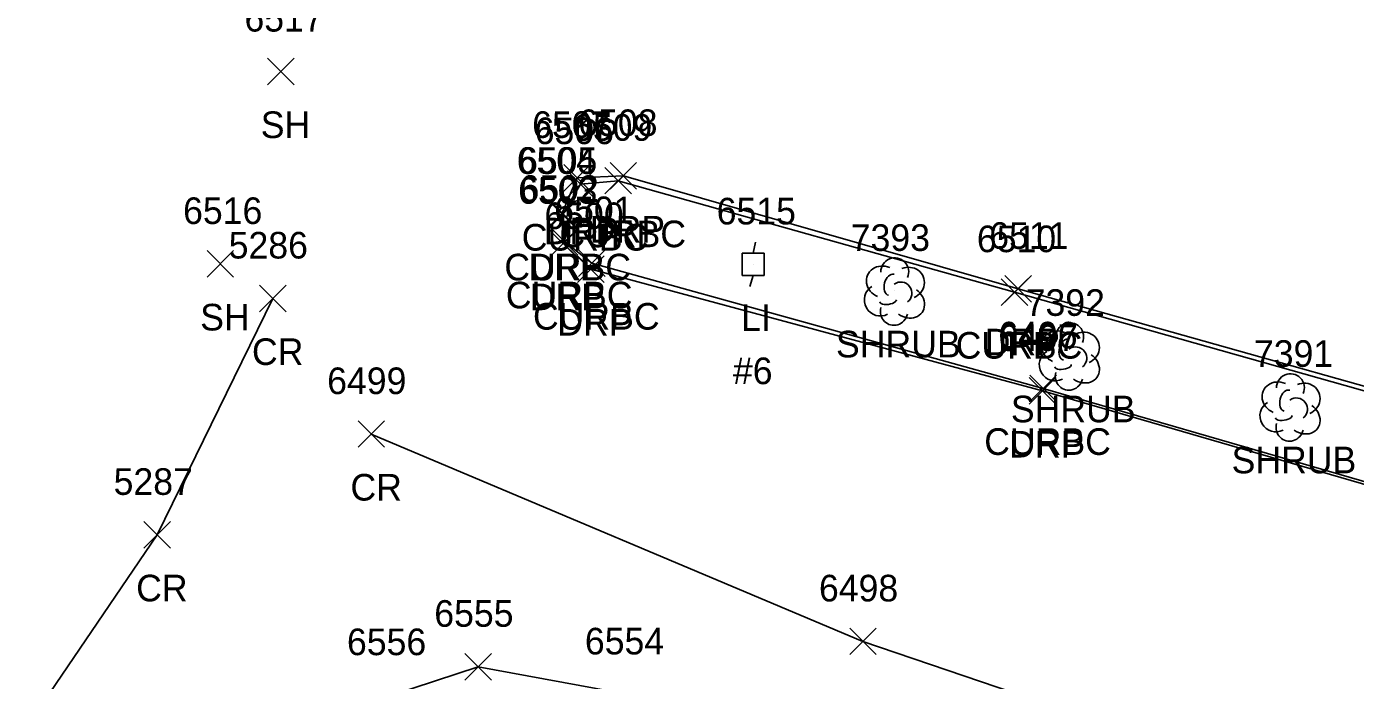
# Model space of a CAD drawing. Extents: x 1505656 to 1508446, y 700805 to 703031.
# Drawn here: x 1507620.5 to 1507720.3, y 701401 to 701450.1 of the extents above; entities that cross this region are included whole.
import ezdxf

# ---------------------------------------------------------------- set-up
doc = ezdxf.new("R2010")
doc.units = 0
for name, color, linetype in [('L_A', 7, 'Continuous'), ('L_I', 7, 'Continuous'), ('L_TIC', 7, 'Continuous'), ('LSH', 7, 'Continuous'), ('P_A', 7, 'Continuous'), ('P_I', 7, 'Continuous'), ('P_TIC', 7, 'Continuous'), ('PRC', 7, 'Continuous'), ('R_A', 7, 'Continuous'), ('R_I', 7, 'Continuous'), ('R_TIC', 7, 'Continuous'), ('RC', 7, 'Continuous'), ('RDP', 7, 'Continuous'), ('U_A', 7, 'Continuous'), ('U_C', 7, 'Continuous'), ('U_I', 7, 'Continuous'), ('ULP', 7, 'Continuous')]:
    doc.layers.add(name, color=color, linetype=linetype)

msp = doc.modelspace()

# ---------------------------------------------------------------- linework, layer by layer
at = {"layer": 'L_TIC'}
for points in [[(1507638.644, 701445.769), (1507640.644, 701447.769)], [(1507640.644, 701445.769), (1507638.644, 701447.769)], [(1507634.097, 701431.31), (1507636.097, 701433.31)], [(1507636.097, 701431.31), (1507634.097, 701433.31)]]:
    msp.add_lwpolyline(points, dxfattribs=at)
at = {"layer": 'LSH'}
for p, q in [((1507685.692, 701430.287), (1507685.692, 701430.287)), ((1507685.692, 701430.287), (1507685.692, 701430.287)), ((1507698.824, 701425.409), (1507698.824, 701425.409)), ((1507698.824, 701425.409), (1507698.824, 701425.409)), ((1507715.395, 701421.577), (1507715.395, 701421.577)), ((1507715.395, 701421.577), (1507715.395, 701421.577))]:
    msp.add_line(p, q, dxfattribs=at)
for centre in [(1507685.738, 701431.721), (1507698.871, 701426.843), (1507715.442, 701423.011)]:
    msp.add_arc(centre, 1.047, 335.52715, 180.95627, dxfattribs=at)
for centre, major_axis, ratio, start_param, end_param in [((1507684.9, 701430.954), (1.21, -0.512), 0.895232, 1.570796, 4.712389), ((1507686.733, 701430.871), (-1.141, -0.483), 0.949671, 1.570796, 4.712389), ((1507685.483, 701430.746), (-0.208, -0.792), 0.645439, 3.141593, 6.283185), ((1507686.192, 701430.121), (-0.5, 0.667), 0.989748, 3.141593, 6.283185), ((1507684.608, 701429.579), (0.584, -1.042), 0.959034, 3.141593, 6.283185), ((1507686.692, 701429.454), (-1.09, 0.792), 0.841452, 1.570796, 4.712389), ((1507685.692, 701428.787), (0.265, 1.061), 0.942809, 1.570796, 4.712389), ((1507685.233, 701429.537), (-0.625, -0.083), 0.423636, 0, 3.141593), ((1507698.033, 701426.075), (1.21, -0.512), 0.895232, 1.570796, 4.712389), ((1507698.616, 701425.867), (-0.208, -0.792), 0.645439, 3.141593, 6.283185), ((1507699.866, 701425.992), (-1.141, -0.483), 0.949671, 1.570796, 4.712389), ((1507697.741, 701424.7), (0.584, -1.042), 0.959034, 3.141593, 6.283185), ((1507699.324, 701425.242), (-0.5, 0.667), 0.989748, 3.141593, 6.283185), ((1507698.366, 701424.659), (-0.625, -0.083), 0.423636, 0, 3.141593), ((1507699.825, 701424.575), (-1.09, 0.792), 0.841452, 1.570796, 4.712389), ((1507698.825, 701423.909), (0.265, 1.061), 0.942809, 1.570796, 4.712389), ((1507714.603, 701422.243), (1.21, -0.512), 0.895232, 1.570796, 4.712389), ((1507715.187, 701422.035), (-0.208, -0.792), 0.645439, 3.141593, 6.283185), ((1507716.437, 701422.16), (-1.141, -0.483), 0.949671, 1.570796, 4.712389), ((1507714.312, 701420.868), (0.584, -1.042), 0.959034, 3.141593, 6.283185), ((1507715.895, 701421.41), (-0.5, 0.667), 0.989748, 3.141593, 6.283185), ((1507714.937, 701420.827), (-0.625, -0.083), 0.423636, 0, 3.141593), ((1507716.395, 701420.744), (-1.09, 0.792), 0.841452, 1.570796, 4.712389), ((1507715.395, 701420.077), (0.265, 1.061), 0.942809, 1.570796, 4.712389)]:
    msp.add_ellipse(centre, major_axis=major_axis, ratio=ratio, start_param=start_param, end_param=end_param, dxfattribs=at)
at = {"layer": 'P_TIC'}
for points in [[(1507638.039, 701428.717), (1507640.039, 701430.717)], [(1507640.039, 701428.717), (1507638.039, 701430.717)], [(1507645.434, 701418.531), (1507647.434, 701420.531)], [(1507647.434, 701418.531), (1507645.434, 701420.531)], [(1507629.345, 701410.958), (1507631.345, 701412.958)], [(1507631.345, 701410.958), (1507629.345, 701412.958)], [(1507682.35, 701402.952), (1507684.35, 701404.952)], [(1507684.35, 701402.952), (1507682.35, 701404.952)]]:
    msp.add_lwpolyline(points, dxfattribs=at)
at = {"layer": 'PRC'}
for points in [[(1507639.039, 701429.717), (1507630.345, 701411.958), (1507616.905, 701392.199), (1507610.928, 701385.135), (1507607.407, 701380.861)], [(1507935.962, 701330.003), (1507909.437, 701338.107), (1507883.795, 701345.591), (1507835.941, 701362.417), (1507798.498, 701369.56), (1507763.399, 701379.372), (1507717.423, 701392.35), (1507683.35, 701403.952), (1507646.434, 701419.531)]]:
    msp.add_lwpolyline(points, dxfattribs=at)
at = {"layer": 'R_TIC'}
for points in [[(1507660.897, 701437.778), (1507662.897, 701439.778)], [(1507662.897, 701437.778), (1507660.897, 701439.778)], [(1507664.356, 701437.919), (1507666.356, 701439.919)], [(1507666.356, 701437.919), (1507664.356, 701439.919)], [(1507661.142, 701437.312), (1507663.142, 701439.312)], [(1507663.142, 701437.312), (1507661.142, 701439.312)], [(1507663.971, 701437.566), (1507665.971, 701439.566)], [(1507665.971, 701437.566), (1507663.971, 701439.566)], [(1507659.733, 701435.079), (1507661.733, 701437.079)], [(1507661.733, 701435.079), (1507659.733, 701437.079)], [(1507659.838, 701435.074), (1507661.838, 701437.074)], [(1507661.838, 701435.074), (1507659.838, 701437.074)], [(1507659.842, 701432.834), (1507661.842, 701434.834)], [(1507661.842, 701432.834), (1507659.842, 701434.834)], [(1507659.951, 701432.971), (1507661.951, 701434.971)], [(1507661.951, 701432.971), (1507659.951, 701434.971)], [(1507661.904, 701430.927), (1507663.904, 701432.927)], [(1507663.904, 701430.927), (1507661.904, 701432.927)], [(1507661.988, 701431.373), (1507663.988, 701433.373)], [(1507663.988, 701431.373), (1507661.988, 701433.373)], [(1507693.726, 701429.194), (1507695.726, 701431.194)], [(1507695.726, 701429.194), (1507693.726, 701431.194)], [(1507694.004, 701429.442), (1507696.004, 701431.442)], [(1507696.004, 701429.442), (1507694.004, 701431.442)], [(1507695.836, 701421.766), (1507697.836, 701423.766)], [(1507697.836, 701421.766), (1507695.836, 701423.766)], [(1507695.87, 701421.962), (1507697.87, 701423.962)], [(1507697.87, 701421.962), (1507695.87, 701423.962)], [(1507653.467, 701401.048), (1507655.467, 701403.048)], [(1507655.467, 701401.048), (1507653.467, 701403.048)]]:
    msp.add_lwpolyline(points, dxfattribs=at)
at = {"layer": 'RC'}
msp.add_lwpolyline([(1507936.604, 701362.245), (1507938.804, 701360.651), (1507938.948, 701357.987), (1507937.732, 701356.323), (1507934.861, 701355.919), (1507894.495, 701367.291), (1507841.233, 701382.099), (1507810.06, 701390.995), (1507774.184, 701401.051), (1507725.216, 701414.743), (1507696.87, 701422.962), (1507662.988, 701432.373), (1507660.951, 701433.971), (1507660.838, 701436.074), (1507662.142, 701438.312), (1507664.971, 701438.566), (1507694.726, 701430.194), (1507739.312, 701417.583)], dxfattribs=at)
at = {"layer": 'RDP'}
for points in [[(1507936.83, 701362.488), (1507938.858, 701360.794), (1507939.167, 701357.913), (1507937.805, 701356.07), (1507934.844, 701355.684), (1507894.326, 701367.092), (1507841.147, 701381.949), (1507809.953, 701390.755), (1507774.085, 701400.892), (1507725.261, 701414.513), (1507696.836, 701422.766), (1507662.904, 701431.927), (1507660.842, 701433.834), (1507660.733, 701436.079), (1507661.897, 701438.778), (1507665.356, 701438.919), (1507695.004, 701430.442), (1507739.467, 701417.91)], [(1507951.739, 701342.655), (1507935.962, 701330.003), (1507912.824, 701315.168), (1507908.157, 701312.993), (1507906.839, 701313.693), (1507903.916, 701315.235), (1507880.395, 701321.837), (1507826.279, 701337.19), (1507797.34, 701345.352), (1507796.287, 701345.465), (1507794.149, 701345.135), (1507793.012, 701345.823), (1507790.932, 701347.21), (1507754.593, 701357.439), (1507713.407, 701368.971), (1507682.178, 701377.828), (1507680.886, 701378.094), (1507671.344, 701394.198), (1507665.776, 701399.97), (1507654.467, 701402.048), (1507647.966, 701399.915)]]:
    msp.add_lwpolyline(points, dxfattribs=at)
at = {"layer": 'ULP'}
for p, q in [((1507675.27, 701433.944), (1507675.103, 701433.111)), ((1507674.27, 701431.444), (1507674.27, 701433.111)), ((1507674.27, 701433.111), (1507675.936, 701433.111)), ((1507675.936, 701433.111), (1507675.936, 701431.444)), ((1507675.103, 701432.277), (1507675.103, 701432.277)), ((1507675.936, 701431.444), (1507674.27, 701431.444)), ((1507674.853, 701430.611), (1507675.103, 701431.444))]:
    msp.add_line(p, q, dxfattribs=at)

# ---------------------------------------------------------------- texts
at = {"layer": 'L_A'}
for s, p in [('SH', (1507638.132, 701441.769)), ('SH', (1507633.585, 701427.31)), ('SHRUB', (1507681.322, 701425.287)), ('SHRUB', (1507694.454, 701420.409)), ('SHRUB', (1507711.025, 701416.577))]:
    msp.add_text(s, height=2, dxfattribs=at).set_placement(p)
at = {"layer": 'L_I'}
for s, p in [('6517', (1507636.904, 701449.769)), ('6516', (1507632.301, 701435.31)), ('7393', (1507682.432, 701433.287)), ('7392', (1507695.565, 701428.409)), ('7391', (1507712.702, 701424.577))]:
    msp.add_text(s, height=2, dxfattribs=at).set_placement(p)
at = {"layer": 'P_A'}
for p in [(1507637.472, 701424.717), (1507644.867, 701414.531), (1507628.778, 701406.958)]:
    msp.add_text('CR', height=2, dxfattribs=at).set_placement(p)
at = {"layer": 'P_I'}
for s, p in [('5286', (1507635.724, 701432.717)), ('6499', (1507643.119, 701422.531)), ('5287', (1507627.085, 701414.958)), ('6498', (1507680.043, 701406.952))]:
    msp.add_text(s, height=2, dxfattribs=at).set_placement(p)
at = {"layer": 'R_A'}
for s, p in [('DRP', (1507659.385, 701433.778)), ('DRP', (1507662.844, 701433.919)), ('CURBC', (1507657.725, 701433.312)), ('CURBC', (1507660.554, 701433.566)), ('CURBC', (1507656.421, 701431.074)), ('DRP', (1507658.222, 701431.079)), ('CURBC', (1507656.533, 701428.971)), ('DRP', (1507658.33, 701428.834)), ('CURBC', (1507658.571, 701427.373)), ('DRP', (1507660.392, 701426.927)), ('CURBC', (1507690.309, 701425.194)), ('DRP', (1507692.492, 701425.442)), ('CURBC', (1507692.453, 701417.962)), ('DRP', (1507694.324, 701417.766))]:
    msp.add_text(s, height=2, dxfattribs=at).set_placement(p)
at = {"layer": 'R_I'}
for s, p in [('6507', (1507658.511, 701441.778)), ('6508', (1507661.97, 701441.919)), ('6506', (1507658.701, 701441.312)), ('6509', (1507661.578, 701441.566)), ('6504', (1507657.348, 701439.079)), ('6505', (1507657.452, 701439.074)), ('6503', (1507657.456, 701436.834)), ('6502', (1507657.565, 701436.971)), ('6500', (1507659.432, 701434.927)), ('6501', (1507660.17, 701435.373)), ('6510', (1507691.9, 701433.194)), ('6511', (1507692.831, 701433.442)), ('6496', (1507693.508, 701425.962)), ('6497', (1507693.529, 701425.766)), ('6555', (1507651.16, 701405.048)), ('6556', (1507644.604, 701402.915)), ('6554', (1507662.469, 701402.97))]:
    msp.add_text(s, height=2, dxfattribs=at).set_placement(p)
at = {"layer": 'U_A'}
msp.add_text('LI', height=2, dxfattribs=at).set_placement((1507674.205, 701427.277))
at = {"layer": 'U_C'}
msp.add_text('#6', height=2, dxfattribs=at).set_placement((1507673.583, 701423.277))
at = {"layer": 'U_I'}
msp.add_text('6515', height=2, dxfattribs=at).set_placement((1507672.363, 701435.277))

doc.saveas('drawing.dxf')
